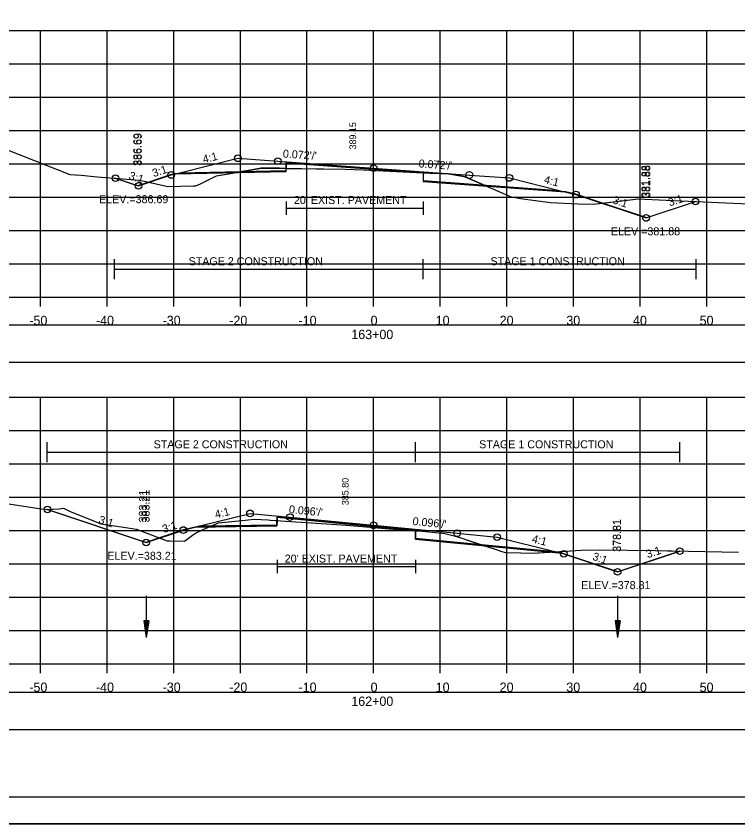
# Model space of a CAD drawing. Extents: x 1376273 to 1384221, y 378927 to 384592.
# Drawn here: x 1378170.8 to 1378279.1, y 380325.2 to 380446.3 of the extents above; entities that cross this region are included whole.
import ezdxf

# ---------------------------------------------------------------- set-up
doc = ezdxf.new("R2010")
doc.units = 0
for name, color, linetype in [('R_Alt Surface', 7, 'Continuous'), ('R_Axis', 7, 'Continuous'), ('R_Axis Annot', 7, 'Continuous'), ('R_Border', 7, 'Continuous'), ('R_Border Notes', 7, 'Continuous'), ('R_Contours', 7, 'Continuous'), ('R_Dimension', 7, 'Continuous'), ('R_Exist Surface', 7, 'Continuous'), ('R_Fin Surface', 7, 'Continuous'), ('R_Grid', 7, 'Continuous'), ('R_No Plot', 7, 'Continuous'), ('R_Water', 7, 'Continuous'), ('R_Xsect Elev', 7, 'Continuous'), ('R_Xsect Slope', 7, 'Continuous'), ('T_Detection Zones', 7, 'Continuous')]:
    doc.layers.add(name, color=color, linetype=linetype)

msp = doc.modelspace()

# ---------------------------------------------------------------- linework, layer by layer
at = {"layer": 'R_Alt Surface'}
for points in [[(1378195.38, 380422.8), (1378211.34, 380423.12), (1378211.35, 380424.29), (1378224.46, 380423.34), (1378231.89, 380422.8), (1378231.9, 380421.64), (1378252.32, 380420.16)], [(1378211.35, 380418.51), (1378211.35, 380416.51)], [(1378231.89, 380418.51), (1378231.89, 380416.51)], [(1378211.35, 380417.51), (1378231.89, 380417.51)], [(1378198.37, 380369.84), (1378209.96, 380370), (1378209.97, 380371.17), (1378224.46, 380369.78), (1378230.74, 380369.17), (1378230.75, 380368.01), (1378251.66, 380366)], [(1378209.97, 380364.74), (1378209.97, 380362.74)], [(1378230.74, 380364.74), (1378230.74, 380362.74)], [(1378209.97, 380363.74), (1378230.74, 380363.74)]]:
    msp.add_lwpolyline(points, dxfattribs=at)
at = {"layer": 'R_Axis'}
for p, q in [((1378074.46, 380404.16), (1378374.46, 380404.16)), ((1378174.46, 380402.76), (1378174.46, 380404.16)), ((1378184.46, 380402.76), (1378184.46, 380404.16)), ((1378194.46, 380402.76), (1378194.46, 380404.16)), ((1378204.46, 380402.76), (1378204.46, 380404.16)), ((1378214.46, 380402.76), (1378214.46, 380404.16)), ((1378224.46, 380402.76), (1378224.46, 380404.16)), ((1378234.46, 380402.76), (1378234.46, 380404.16)), ((1378244.46, 380402.76), (1378244.46, 380404.16)), ((1378254.46, 380402.76), (1378254.46, 380404.16)), ((1378264.46, 380402.76), (1378264.46, 380404.16)), ((1378274.46, 380402.76), (1378274.46, 380404.16)), ((1378074.46, 380349.16), (1378374.46, 380349.16)), ((1378174.46, 380347.76), (1378174.46, 380349.16)), ((1378184.46, 380347.76), (1378184.46, 380349.16)), ((1378194.46, 380347.76), (1378194.46, 380349.16)), ((1378204.46, 380347.76), (1378204.46, 380349.16)), ((1378214.46, 380347.76), (1378214.46, 380349.16)), ((1378224.46, 380347.76), (1378224.46, 380349.16)), ((1378234.46, 380347.76), (1378234.46, 380349.16)), ((1378244.46, 380347.76), (1378244.46, 380349.16)), ((1378254.46, 380347.76), (1378254.46, 380349.16)), ((1378264.46, 380347.76), (1378264.46, 380349.16)), ((1378274.46, 380347.76), (1378274.46, 380349.16))]:
    msp.add_line(p, q, dxfattribs=at)
at = {"layer": 'R_Axis Annot'}
for points in [[(1378073.48, 380394.42), (1378375.28, 380394.42), (1378375.28, 380399.94), (1378073.48, 380399.94)], [(1378073.48, 380339.33), (1378375.28, 380339.33), (1378375.28, 380344.86), (1378073.48, 380344.86)]]:
    msp.add_lwpolyline(points, close=True, dxfattribs=at)
at = {"layer": 'R_Border'}
msp.add_line((1378382.64, 380329.16), (1378066.46, 380329.16), dxfattribs=at)
at = {"layer": 'R_Contours'}
for points in [[(1378258.79, 380418.26), (1378262.94, 380418.73), (1378264.08, 380418.89), (1378268.34, 380418.69), (1378272.87, 380418.5), (1378265.47, 380416.03)], [(1378230.74, 380369.11), (1378231.74, 380369.04), (1378233.28, 380368.9), (1378235.16, 380368.7), (1378236.52, 380368.34), (1378237.41, 380368.09), (1378241.06, 380366.86), (1378230.75, 380367.85)], [(1378241.06, 380366.86), (1378241.27, 380366.79), (1378243.27, 380366.14), (1378243.48, 380366.06), (1378244.24, 380365.84), (1378246.52, 380365.81), (1378248.28, 380365.74), (1378250.95, 380365.91)], [(1378250.95, 380365.91), (1378255.6, 380366.2), (1378258.35, 380366.25), (1378266.69, 380366.14), (1378270.41, 380366.07), (1378261.11, 380362.97), (1378253, 380365.67), (1378252.74, 380365.74)]]:
    msp.add_lwpolyline(points, close=True, dxfattribs=at)
at = {"layer": 'R_Dimension'}
for p, q in [((1378185.56, 380406.84), (1378185.56, 380409.84)), ((1378231.89, 380406.84), (1378231.89, 380409.84)), ((1378272.87, 380406.84), (1378272.87, 380409.84)), ((1378185.56, 380408.34), (1378272.87, 380408.34)), ((1378175.49, 380379.39), (1378175.49, 380382.39)), ((1378230.74, 380379.39), (1378230.74, 380382.39)), ((1378270.41, 380379.39), (1378270.41, 380382.39)), ((1378175.49, 380380.89), (1378270.41, 380380.89))]:
    msp.add_line(p, q, dxfattribs=at)
at = {"layer": 'R_Exist Surface'}
for points in [[(1378167.92, 380426.86), (1378178.87, 380422.53), (1378180.58, 380422.47), (1378182.97, 380422.2), (1378189.31, 380421.71), (1378192.93, 380420.91), (1378193.56, 380420.75), (1378197.44, 380420.84), (1378197.79, 380420.84), (1378198.47, 380421.16), (1378200.86, 380422.36), (1378206.22, 380423.26), (1378207.55, 380423.48), (1378207.85, 380423.48), (1378210.35, 380423.47), (1378220.25, 380423.34), (1378221.53, 380423.3), (1378222.9, 380423.24), (1378232.89, 380422.77), (1378233.35, 380422.75), (1378235.71, 380422.64), (1378237.45, 380422.36), (1378237.97, 380422.27), (1378238.74, 380421.93), (1378245.1, 380419.2), (1378246.84, 380418.91), (1378250.99, 380418.33), (1378255.13, 380418.16), (1378257.42, 380418.1), (1378262.94, 380418.73), (1378264.08, 380418.89), (1378268.34, 380418.69), (1378280.69, 380418.16)], [(1378167.08, 380373.57), (1378175.25, 380372.29), (1378177.34, 380372.43), (1378177.92, 380372.49), (1378178.94, 380372.02), (1378183.57, 380370.17), (1378187.59, 380369.55), (1378188.86, 380369.34), (1378191.88, 380368.21), (1378193.46, 380367.6), (1378193.89, 380367.6), (1378196.09, 380367.57), (1378197.28, 380368.45), (1378197.74, 380368.75), (1378198.8, 380369.28), (1378201.2, 380370.29), (1378205.18, 380370.73), (1378206.55, 380370.85), (1378208.63, 380370.74), (1378208.97, 380370.72), (1378210.53, 380370.61), (1378220.4, 380369.96), (1378226.8, 380369.41), (1378231.74, 380369.04), (1378233.28, 380368.9), (1378235.16, 380368.7), (1378236.52, 380368.34), (1378237.41, 380368.09), (1378241.27, 380366.79), (1378243.27, 380366.14), (1378243.48, 380366.06), (1378244.24, 380365.84), (1378246.52, 380365.81), (1378248.28, 380365.74), (1378255.6, 380366.2), (1378258.35, 380366.25), (1378266.69, 380366.14), (1378279.21, 380365.92)]]:
    msp.add_lwpolyline(points, dxfattribs=at)
at = {"layer": 'R_Fin Surface'}
for points in [[(1378185.74, 380421.99), (1378189.18, 380420.84), (1378194.09, 380422.48), (1378195.38, 380422.8), (1378204.09, 380424.98), (1378210.09, 380424.55), (1378224.46, 380423.51), (1378238.82, 380422.47), (1378244.82, 380422.03), (1378252.32, 380420.16), (1378254.82, 380419.53), (1378265.33, 380416.03), (1378272.74, 380418.5)], [(1378175.52, 380372.31), (1378190.34, 380367.37), (1378195.91, 380369.23), (1378198.37, 380369.84), (1378205.91, 380371.73), (1378211.91, 380371.15), (1378224.46, 380369.94), (1378237, 380368.74), (1378243, 380368.16), (1378251.66, 380366), (1378253, 380365.66), (1378261.07, 380362.97), (1378270.38, 380366.07)]]:
    msp.add_lwpolyline(points, dxfattribs=at)
at = {"layer": 'R_Grid'}
for p, q in [((1378074.46, 380444.16), (1378374.46, 380444.16)), ((1378174.46, 380404.16), (1378174.46, 380444.16)), ((1378184.46, 380404.16), (1378184.46, 380444.16)), ((1378194.46, 380404.16), (1378194.46, 380444.16)), ((1378204.46, 380404.16), (1378204.46, 380444.16)), ((1378214.46, 380404.16), (1378214.46, 380444.16)), ((1378224.46, 380404.16), (1378224.46, 380444.16)), ((1378234.46, 380404.16), (1378234.46, 380444.16)), ((1378244.46, 380404.16), (1378244.46, 380444.16)), ((1378254.46, 380404.16), (1378254.46, 380444.16)), ((1378264.46, 380404.16), (1378264.46, 380444.16)), ((1378274.46, 380404.16), (1378274.46, 380444.16)), ((1378074.46, 380439.16), (1378374.46, 380439.16)), ((1378074.46, 380434.16), (1378374.46, 380434.16)), ((1378074.46, 380429.16), (1378374.46, 380429.16)), ((1378074.46, 380424.16), (1378374.46, 380424.16)), ((1378074.46, 380419.16), (1378374.46, 380419.16)), ((1378074.46, 380414.16), (1378374.46, 380414.16)), ((1378074.46, 380409.16), (1378374.46, 380409.16)), ((1378074.46, 380404.16), (1378374.46, 380404.16)), ((1378074.46, 380389.16), (1378374.46, 380389.16)), ((1378174.46, 380349.16), (1378174.46, 380389.16)), ((1378184.46, 380349.16), (1378184.46, 380389.16)), ((1378194.46, 380349.16), (1378194.46, 380389.16)), ((1378204.46, 380349.16), (1378204.46, 380389.16)), ((1378214.46, 380349.16), (1378214.46, 380389.16)), ((1378224.46, 380349.16), (1378224.46, 380389.16)), ((1378234.46, 380349.16), (1378234.46, 380389.16)), ((1378244.46, 380349.16), (1378244.46, 380389.16)), ((1378254.46, 380349.16), (1378254.46, 380389.16)), ((1378264.46, 380349.16), (1378264.46, 380389.16)), ((1378274.46, 380349.16), (1378274.46, 380389.16)), ((1378074.46, 380384.16), (1378374.46, 380384.16)), ((1378074.46, 380379.16), (1378374.46, 380379.16)), ((1378074.46, 380374.16), (1378374.46, 380374.16)), ((1378074.46, 380369.16), (1378374.46, 380369.16)), ((1378074.46, 380364.16), (1378374.46, 380364.16)), ((1378074.46, 380359.16), (1378374.46, 380359.16)), ((1378074.46, 380354.16), (1378374.46, 380354.16)), ((1378074.46, 380349.16), (1378374.46, 380349.16))]:
    msp.add_line(p, q, dxfattribs=at)
at = {"layer": 'R_No Plot'}
msp.add_line((1378054.06, 380325.18), (1378387.39, 380325.18), dxfattribs=at)
for points in [[(1378054.05, 380538.51), (1378387.39, 380538.51), (1378387.39, 380325.17), (1378054.05, 380325.17)], [(1378300.38, 380534.62), (1378300.38, 380524.74), (1378336.11, 380524.74), (1378336.11, 380521.82), (1378359.31, 380521.82), (1378359.31, 380497.48), (1378382.64, 380497.48), (1378382.64, 380329.16), (1378066.46, 380329.16), (1378066.46, 380534.62)]]:
    msp.add_lwpolyline(points, close=True, dxfattribs=at)
for points in [[(1378194.66, 380422.67), (1378211.34, 380423), (1378211.35, 380424.34), (1378224.46, 380423.39), (1378231.89, 380422.85), (1378231.9, 380421.52), (1378253.26, 380419.97)], [(1378197.66, 380369.67), (1378209.96, 380369.85), (1378209.97, 380371.18), (1378224.46, 380369.79), (1378230.74, 380369.18), (1378230.75, 380367.85), (1378252.75, 380365.74)]]:
    msp.add_lwpolyline(points, dxfattribs=at)
for centre in [(1378204.09, 380424.98), (1378210.09, 380424.55), (1378224.46, 380423.51), (1378194.09, 380422.48), (1378238.82, 380422.47), (1378185.74, 380421.99), (1378244.82, 380422.03), (1378189.18, 380420.84), (1378189.18, 380420.84), (1378254.82, 380419.53), (1378272.74, 380418.5), (1378265.33, 380416.03), (1378265.33, 380416.03), (1378175.52, 380372.31), (1378205.91, 380371.73), (1378211.91, 380371.15), (1378195.91, 380369.23), (1378224.46, 380369.94), (1378237, 380368.74), (1378243, 380368.16), (1378190.34, 380367.37), (1378190.34, 380367.37), (1378253, 380365.66), (1378270.38, 380366.07), (1378261.07, 380362.97), (1378261.07, 380362.97)]:
    msp.add_circle(centre, 0.5, dxfattribs=at)
at = {"layer": 'R_Water'}
for p, q in [((1378190.34, 380359.36), (1378190.34, 380353.11)), ((1378261.07, 380359.36), (1378261.07, 380353.11)), ((1378189.96, 380355.61), (1378190.34, 380353.11)), ((1378190.71, 380355.61), (1378189.96, 380355.61)), ((1378190.02, 380355.61), (1378190.34, 380353.53)), ((1378190.09, 380355.61), (1378190.34, 380353.96)), ((1378190.15, 380355.61), (1378190.34, 380354.37)), ((1378190.21, 380355.61), (1378190.34, 380354.8)), ((1378190.28, 380355.61), (1378190.34, 380355.22)), ((1378190.71, 380355.61), (1378190.34, 380353.11)), ((1378190.46, 380355.61), (1378190.34, 380354.8)), ((1378190.59, 380355.61), (1378190.34, 380353.96)), ((1378190.65, 380355.61), (1378190.34, 380353.53)), ((1378190.52, 380355.61), (1378190.34, 380354.37)), ((1378190.4, 380355.61), (1378190.34, 380355.22)), ((1378260.7, 380355.61), (1378261.07, 380353.11)), ((1378261.45, 380355.61), (1378260.7, 380355.61)), ((1378260.76, 380355.61), (1378261.07, 380353.53)), ((1378260.82, 380355.61), (1378261.07, 380353.96)), ((1378260.89, 380355.61), (1378261.07, 380354.37)), ((1378260.95, 380355.61), (1378261.07, 380354.8)), ((1378261.01, 380355.61), (1378261.07, 380355.22)), ((1378261.45, 380355.61), (1378261.07, 380353.11)), ((1378261.19, 380355.61), (1378261.07, 380354.8)), ((1378261.32, 380355.61), (1378261.07, 380353.96)), ((1378261.39, 380355.61), (1378261.07, 380353.53)), ((1378261.26, 380355.61), (1378261.07, 380354.37)), ((1378261.13, 380355.61), (1378261.07, 380355.22))]:
    msp.add_line(p, q, dxfattribs=at)
at = {"layer": 'T_Detection Zones'}
for p, q in [((1378203.8, 380422.85), (1378194.66, 380422.67)), ((1378203.8, 380422.85), (1378211.34, 380423)), ((1378211.34, 380423), (1378211.34, 380423.46)), ((1378231.89, 380422.82), (1378231.89, 380422.85)), ((1378231.89, 380422.82), (1378231.9, 380421.52)), ((1378231.9, 380421.52), (1378241.29, 380420.84)), ((1378253.26, 380419.97), (1378241.29, 380420.84))]:
    msp.add_line(p, q, dxfattribs=at)
for points in [[(1378231.89, 380422.85), (1378224.46, 380423.39), (1378211.35, 380424.34), (1378211.34, 380423.46)], [(1378190.71, 380421.4), (1378192.93, 380420.91), (1378193.56, 380420.75), (1378197.44, 380420.84), (1378197.79, 380420.84), (1378198.47, 380421.16), (1378200.86, 380422.36), (1378203.8, 380422.85)], [(1378211.34, 380423.46), (1378210.35, 380423.47), (1378207.85, 380423.48), (1378207.55, 380423.48), (1378206.22, 380423.26), (1378203.8, 380422.85)], [(1378211.34, 380423.46), (1378220.25, 380423.34), (1378221.53, 380423.3), (1378222.9, 380423.24), (1378231.89, 380422.82)], [(1378241.29, 380420.84), (1378238.74, 380421.93), (1378237.97, 380422.27), (1378237.45, 380422.36), (1378235.71, 380422.64), (1378233.35, 380422.75), (1378232.89, 380422.77), (1378231.89, 380422.82)], [(1378194.66, 380422.67), (1378194.09, 380422.53), (1378190.71, 380421.4)], [(1378194.66, 380422.67), (1378194.66, 380422.67)], [(1378241.29, 380420.84), (1378245.1, 380419.2), (1378246.84, 380418.91), (1378250.99, 380418.33), (1378255.13, 380418.16), (1378257.42, 380418.1), (1378258.79, 380418.26)], [(1378258.79, 380418.26), (1378254.82, 380419.58), (1378253.26, 380419.97), (1378253.26, 380419.97)]]:
    msp.add_lwpolyline(points, dxfattribs=at)
for points in [[(1378185.56, 380422), (1378189.31, 380421.71), (1378190.71, 380421.4), (1378189.04, 380420.84)], [(1378175.49, 380372.31), (1378177.34, 380372.43), (1378177.92, 380372.49), (1378178.94, 380372.02), (1378183.57, 380370.17), (1378187.59, 380369.55), (1378188.86, 380369.34), (1378191.88, 380368.21), (1378192.32, 380368.04), (1378190.3, 380367.37)], [(1378199.8, 380369.7), (1378201.2, 380370.29), (1378205.18, 380370.73), (1378206.55, 380370.85), (1378208.63, 380370.74), (1378208.97, 380370.72), (1378209.97, 380370.65), (1378209.96, 380369.85)], [(1378209.97, 380370.65), (1378210.53, 380370.61), (1378220.4, 380369.96), (1378226.8, 380369.41), (1378230.74, 380369.11), (1378230.74, 380369.18), (1378224.46, 380369.79), (1378209.97, 380371.18)], [(1378192.32, 380368.04), (1378193.46, 380367.6), (1378193.89, 380367.6), (1378196.09, 380367.57), (1378197.28, 380368.45), (1378197.74, 380368.75), (1378198.8, 380369.28), (1378199.8, 380369.7), (1378197.66, 380369.67), (1378195.91, 380369.24)]]:
    msp.add_lwpolyline(points, close=True, dxfattribs=at)

# ---------------------------------------------------------------- texts
at = {"layer": 'R_Alt Surface'}
for p in [(1378212.5, 380418.12), (1378211.12, 380364.35)]:
    msp.add_text("20' EXIST. PAVEMENT", height=1.2, dxfattribs=at).set_placement(p)
at = {"layer": 'R_Axis Annot'}
for s, p in [('-50', (1378172.8, 380399.96)), ('-40', (1378182.8, 380399.96)), ('-30', (1378192.8, 380399.96)), ('-20', (1378202.8, 380399.96)), ('-10', (1378213.19, 380399.96)), ('0', (1378224, 380399.96)), ('10', (1378233.77, 380399.96)), ('20', (1378243.37, 380399.96)), ('30', (1378253.37, 380399.96)), ('40', (1378263.37, 380399.96)), ('50', (1378273.37, 380399.96)), ('163+00', (1378221.11, 380397.86)), ('-50', (1378172.8, 380344.96)), ('-40', (1378182.8, 380344.96)), ('-30', (1378192.8, 380344.96)), ('-20', (1378202.8, 380344.96)), ('-10', (1378213.19, 380344.96)), ('0', (1378224, 380344.96)), ('10', (1378233.77, 380344.96)), ('20', (1378243.37, 380344.96)), ('30', (1378253.37, 380344.96)), ('40', (1378263.37, 380344.96)), ('50', (1378273.37, 380344.96)), ('162+00', (1378221.11, 380342.86))]:
    msp.add_text(s, height=1.4, dxfattribs=at).set_placement(p)
at = {"layer": 'R_Border Notes'}
for s, p in [('ELEV.=386.69', (1378183.26, 380418.24)), ('ELEV.=381.88', (1378260.05, 380413.43)), ('ELEV.=383.21', (1378184.51, 380364.77)), ('ELEV.=378.81', (1378255.6, 380360.37))]:
    msp.add_text(s, height=1.2, dxfattribs=at).set_placement(p)
at = {"layer": 'R_Dimension'}
for s, p in [('STAGE 2 CONSTRUCTION', (1378196.7, 380408.94)), ('STAGE 1 CONSTRUCTION', (1378241.99, 380408.94)), ('STAGE 2 CONSTRUCTION', (1378191.45, 380381.49)), ('STAGE 1 CONSTRUCTION', (1378240.29, 380381.49))]:
    msp.add_text(s, height=1.2, dxfattribs=at).set_placement(p)
at = {"layer": 'R_No Plot'}
for s, p in [('386.69', (1378189.59, 380423.84)), ('381.88', (1378265.98, 380419.03)), ('383.21', (1378190.44, 380370.37)), ('378.81', (1378261.54, 380365.97))]:
    msp.add_text(s, height=1.2, rotation=90, dxfattribs=at).set_placement(p)
at = {"layer": 'R_Xsect Elev'}
for s, height, p in [('389.15', 1, (1378221.83, 380426.3)), ('386.69', 1.2, (1378189.68, 380423.84)), ('381.88', 1.2, (1378265.83, 380419.03)), ('385.80', 1, (1378220.7, 380372.96)), ('383.21', 1.2, (1378190.84, 380370.37)), ('378.81', 1.2, (1378261.57, 380365.97))]:
    msp.add_text(s, height=height, rotation=90, dxfattribs=at).set_placement(p)
at = {"layer": 'R_Xsect Slope'}
for s, rotation, p in [('4:1', 14.0362, (1378198.97, 380424.22)), ("0.072'/'", 355.8638, (1378210.81, 380425.1)), ("0.072'/'", 355.8638, (1378231.18, 380423.62)), ('3:1', 341.5651, (1378187.62, 380421.89)), ('3:1', 18.4349, (1378191.48, 380422.14)), ('4:1', 345.9638, (1378249.94, 380421.27)), ('3:1', 341.5651, (1378260.23, 380418.26)), ('3:1', 18.4349, (1378268.88, 380417.74)), ('4:1', 14.0362, (1378200.79, 380370.96)), ("0.096'/'", 354.5092, (1378211.71, 380371.77)), ('3:1', 341.5651, (1378183.09, 380370.31)), ("0.096'/'", 354.5092, (1378230.26, 380369.99)), ('3:1', 18.4349, (1378192.97, 380368.77)), ('4:1', 345.9638, (1378248.12, 380367.4)), ('3:1', 341.5651, (1378257.2, 380364.79)), ('3:1', 18.4349, (1378265.57, 380365))]:
    msp.add_text(s, height=1.2, rotation=rotation, dxfattribs=at).set_placement(p)

doc.saveas('drawing.dxf')
